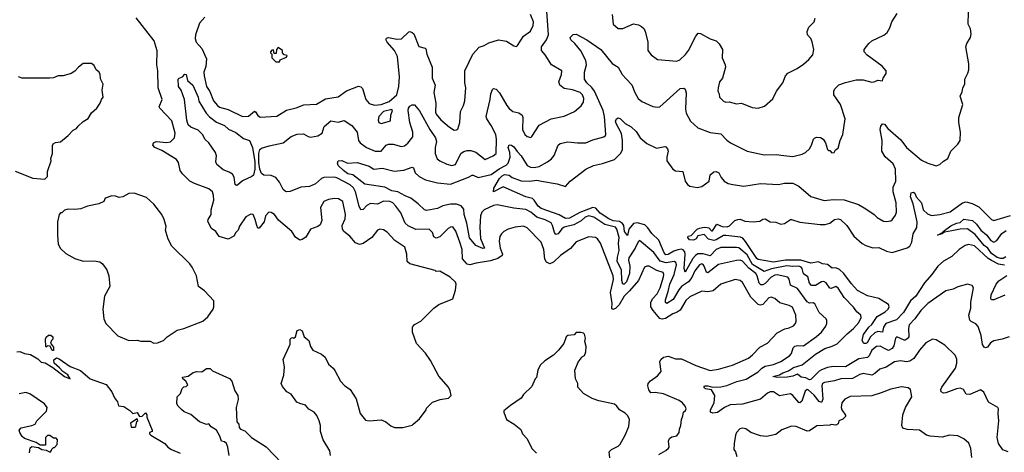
# Model space of a CAD drawing. Extents: x 2086813 to 2278017, y 548126 to 753336.
# Tile 279 of 461: x 2190514 to 2198743, y 667781 to 671392. Entities that reach past the tile are written whole.
import ezdxf

# ---------------------------------------------------------------- set-up
doc = ezdxf.new("R2010")
doc.units = 0

msp = doc.modelspace()

# ---------------------------------------------------------------- linework, layer by layer
at = {"layer": '0CON10XD'}
for points in [[(2197305, 668668), (2197345, 668686.2), (2197428.8, 668771.2), (2197481.9, 668815), (2197526.7, 668865), (2197548, 668905), (2197543.8, 668925), (2197510, 668955), (2197482.8, 668992.8), (2197404.2, 669074.2), (2197355, 669152.5), (2197335, 669164.3), (2197295, 669148.1), (2197285, 669151.9), (2197255.7, 669195.7), (2197235, 669206.2), (2197215, 669203.3), (2197165, 669173.4), (2197132.2, 669172.2), (2197115, 669194.2), (2197101.2, 669245), (2197065, 669271.1), (2197054.2, 669315), (2197045, 669326.5), (2197025, 669334.8), (2196975, 669331.4), (2196925, 669337.2), (2196797, 669313), (2196735, 669290.3), (2196639.1, 669349.1), (2196595, 669428.6), (2196541.6, 669475), (2196525, 669487.1), (2196505, 669491.6), (2196375, 669492), (2196336, 669475), (2196285, 669420.3), (2196227.5, 669437.5), (2196182.3, 669437.7), (2196161.2, 669425), (2196139.9, 669400.1), (2196075, 669284), (2196066.2, 669316.2), (2196076.7, 669435), (2196072.2, 669455), (2196060.5, 669470.5), (2196045, 669476.6), (2196015, 669472.3), (2195980.5, 669459.5), (2195935, 669432.1), (2195915, 669430.6), (2195901.7, 669445), (2195855, 669551.1), (2195797.6, 669607.6), (2195765, 669654.4), (2195739.5, 669679.5), (2195675, 669697.7), (2195645, 669691.1), (2195604.7, 669645), (2195595, 669590), (2195569.5, 669625), (2195564, 669675), (2195551.7, 669691.7), (2195527.5, 669707.5), (2195475, 669714.3), (2195438.8, 669728.8), (2195366.8, 669776.8), (2195328.3, 669818.3), (2195305, 669825.2), (2195196.4, 669783.6), (2195108.2, 669735), (2195075, 669732.5), (2195023.2, 669763.2), (2194873.3, 669815), (2194846.5, 669835), (2194815, 669886), (2194798.8, 669898.8), (2194745, 669912.5), (2194555, 669996.7), (2194474.3, 669954.3), (2194478, 669985), (2194525, 670065.6), (2194545, 670090), (2194565, 670099.1), (2194605, 670096), (2194631.2, 670075), (2194705, 670048.5), (2194775, 670044), (2194835, 670052.5), (2194875, 670045.7), (2195005, 670022.7), (2195075, 670000), (2195115, 670043.8), (2195245, 670143.8), (2195310, 670175), (2195385, 670192), (2195485, 670226.7), (2195536.2, 670275), (2195550.8, 670305), (2195551.8, 670385), (2195543.5, 670443.5), (2195498.5, 670525), (2195493.2, 670545), (2195501.4, 670565), (2195515, 670572.5), (2195534.3, 670564.3), (2195575, 670526.2), (2195625, 670498.8), (2195665, 670460), (2195699.2, 670405), (2195755, 670360), (2195835, 670321.1), (2195905, 670333.8), (2195915, 670330), (2195928, 670315), (2195932.5, 670295), (2195922.2, 670245), (2195923.3, 670215), (2195972, 670145), (2195995, 670130), (2196057.5, 670125), (2196076, 670045), (2196095.8, 670015.8), (2196115, 670002), (2196175, 669992.5), (2196215, 670000), (2196277.5, 670045), (2196285, 670097.5), (2196315, 670123.3), (2196335, 670126.2), (2196356.2, 670115), (2196377.5, 670075), (2196402.5, 670045), (2196435, 670026), (2196475, 670015.7), (2196565, 670002.5), (2196705, 670025.6), (2196855, 670016), (2196905, 670029.2), (2196975, 670026.9), (2197025, 670002), (2197125, 669915.6), (2197237.1, 669882.9), (2197315, 669891.4), (2197405, 669887.8), (2197525, 669850), (2197585, 669813.3), (2197656.7, 669765), (2197681.2, 669741.2), (2197735, 669711.2), (2197755, 669706.7), (2197795, 669713.8), (2197805, 669721.2), (2197835, 669760), (2197842, 669785), (2197839.2, 669865), (2197815.7, 669955.7), (2197815.7, 669995), (2197837.8, 670045), (2197833.1, 670145), (2197815, 670190.6), (2197748.5, 670248.5), (2197718.5, 670295), (2197722.2, 670385), (2197706.9, 670475), (2197711.9, 670505), (2197725, 670524), (2197741.7, 670521.7), (2197768.8, 670485), (2197879.8, 670389.8), (2197926, 670325), (2198050.9, 670220.9), (2198105, 670194), (2198175, 670172.5), (2198205, 670182.5), (2198235, 670212.5), (2198272.5, 670235), (2198297.5, 670295), (2198325, 670322.5), (2198356.1, 670353.9), (2198373.3, 670385), (2198376.2, 670455), (2198363.3, 670535), (2198363.8, 670575), (2198396.2, 670685), (2198373.3, 670755), (2198390.5, 670789.5), (2198396, 670825), (2198414, 670855), (2198412.5, 670895), (2198438.6, 670945), (2198446.9, 670975), (2198447.1, 671025), (2198422.5, 671165), (2198430, 671195), (2198460, 671245), (2198467.5, 671275), (2198460.8, 671315), (2198440.8, 671355), (2198447.5, 671555)], [(2195857, 667763), (2195915, 667795.8), (2195937.1, 667815), (2195941.2, 667825), (2195937.5, 667875), (2195945, 667897.5), (2195965, 667910), (2196005, 667918), (2196026.2, 667945), (2196028.8, 667975), (2196040, 668005), (2196043.9, 668056.1), (2196057.5, 668085), (2196062.5, 668115), (2196078.8, 668131.2), (2196083.3, 668145), (2196076.2, 668165), (2196055, 668193.3), (2196025, 668213.8), (2195895, 668269.2), (2195825, 668279.4), (2195788.6, 668278.6), (2195771.3, 668301.3), (2195762.5, 668335), (2195766.2, 668355), (2195785, 668378.8), (2195845, 668418.8), (2195876.7, 668455), (2195864, 668535), (2195872, 668555), (2195894, 668575), (2195935, 668582.9), (2195995, 668561.4), (2196045, 668562.5), (2196163.8, 668505), (2196285, 668464.4), (2196355.5, 668474.5), (2196472.7, 668507.3), (2196604.1, 668565.9), (2196640, 668595), (2196700.6, 668659.4), (2196765, 668692.5), (2196845, 668778.1), (2196909.4, 668810.6), (2196945, 668819.1), (2196982.1, 668837.9), (2196999.2, 668855), (2197004.2, 668875), (2197001.1, 668925), (2196971.7, 668991.7), (2196946.4, 669006.4), (2196868.3, 669028.3), (2196825, 669064.2), (2196795, 669075.8), (2196775, 669070), (2196725, 669014.3), (2196705, 669010), (2196685, 669015.6), (2196625.5, 669075), (2196555, 669198), (2196535, 669214.2), (2196495, 669222.9), (2196375, 669185.7), (2196311.2, 669128.8), (2196265, 669120.5), (2196215, 669125.7), (2196115, 669079.1), (2196080.9, 669049.1), (2196033.3, 668966.7), (2196009.2, 668950.8), (2195972, 668938), (2195912.1, 668897.9), (2195885, 668891.8), (2195865, 668898.5), (2195807.7, 668965), (2195789.7, 668995), (2195789.5, 669035), (2195806.2, 669065), (2195841.2, 669105), (2195865.7, 669155), (2195895.3, 669245.3), (2195898.1, 669265), (2195892.4, 669282.4), (2195839.3, 669299.3), (2195775, 669333.8), (2195754.6, 669335.4), (2195735, 669327.1), (2195685, 669215.5), (2195611.8, 669128.2), (2195566.9, 669085), (2195525, 669011.3), (2195495, 668981.5), (2195472.2, 668972.2), (2195464, 668984), (2195466, 669024), (2195452.6, 669115), (2195476.4, 669225), (2195473.3, 669255), (2195367.1, 669527.1), (2195342.8, 669562.8), (2195325.4, 669575.4), (2195270.8, 669580.8), (2195165, 669538), (2195117, 669483), (2195032.9, 669425), (2194975, 669367.5), (2194945, 669354.2), (2194917.3, 669367.3), (2194902.4, 669392.4), (2194895.6, 669475), (2194872.5, 669535), (2194755, 669654.3), (2194725, 669669.5), (2194655, 669660), (2194596.6, 669643.4), (2194561.2, 669625), (2194541.2, 669605), (2194527.9, 669582.1), (2194521.5, 669545), (2194530.8, 669485), (2194550.4, 669435), (2194546.9, 669425), (2194509.9, 669400.1), (2194450.1, 669379.9), (2194329, 669361), (2194275, 669345.3), (2194255, 669352), (2194214.7, 669395), (2194211.8, 669475), (2194191.9, 669535), (2194158.5, 669628.5), (2194135, 669662.5), (2194115, 669661.4), (2194095, 669649.4), (2194025, 669580), (2193995, 669569.2), (2193975, 669580), (2193964.2, 669615), (2193935, 669644.3), (2193825, 669642), (2193762, 669672), (2193736.2, 669695), (2193699.5, 669779.5), (2193657.2, 669837.2), (2193632.6, 669862.6), (2193606.2, 669875), (2193555, 669877.5), (2193505, 669853.1), (2193445, 669857.8), (2193415, 669842.2), (2193385, 669807.5), (2193365, 669805.8), (2193350, 669835), (2193319.5, 669955), (2193305, 669989.2), (2193274.6, 670015), (2193165, 670071.8), (2193143.2, 670076.8), (2193055, 670074.5), (2193035, 670065.6), (2192985, 670022.2), (2192935, 670001.2), (2192865, 669995.5), (2192775, 669958), (2192745, 669956), (2192731.3, 669961.3), (2192715.5, 669975.5), (2192685.6, 670035), (2192655, 670074.3), (2192615, 670092.2), (2192555, 670094.4), (2192535, 670109.2), (2192520.4, 670145), (2192511.2, 670201.2), (2192511.5, 670275), (2192520.1, 670309.9), (2192535, 670321), (2192599.7, 670340.3), (2192715, 670363.6), (2192782.6, 670417.4), (2192834, 670436), (2192885, 670439.6), (2192925, 670416.4), (2192945, 670411.6), (2193005, 670423.8), (2193042.1, 670445), (2193058, 670502), (2193115, 670547.1), (2193175, 670536.8), (2193225, 670551.2), (2193289.7, 670509.7), (2193333.9, 670453.9), (2193346.7, 670385), (2193360, 670365), (2193411.9, 670325), (2193485, 670296.2), (2193535, 670295.7), (2193576.2, 670343.8), (2193595, 670353.5), (2193635, 670353.6), (2193705, 670333.8), (2193731.2, 670338.8), (2193758.9, 670361.1), (2193798.7, 670415), (2193798.9, 670455), (2193774.2, 670535), (2193761.3, 670635), (2193763.9, 670655), (2193775, 670670), (2193795, 670681.9), (2193812.7, 670682.7), (2193855, 670632.5), (2193941.8, 670475), (2193990, 670405), (2193998.5, 670375), (2193986.8, 670325), (2193986.4, 670276.4), (2194001.9, 670231.9), (2194025, 670214.4), (2194085, 670186.7), (2194125, 670175.6), (2194157.5, 670185), (2194178, 670232), (2194205, 670279.4), (2194226.9, 670293.1), (2194255, 670300.9), (2194285, 670300.4), (2194325, 670287.8), (2194405, 670224.4), (2194472, 670255), (2194495.6, 670275), (2194499.7, 670395), (2194494.6, 670435), (2194455, 670510), (2194417.5, 670565), (2194413.3, 670585), (2194447.1, 670725), (2194452, 670775), (2194465, 670810), (2194473, 670817), (2194495, 670812.5), (2194525, 670781.2), (2194585.7, 670675), (2194605, 670651.4), (2194636.6, 670626.6), (2194685, 670615.6), (2194712.9, 670595), (2194719.4, 670575), (2194717.1, 670475), (2194736, 670435), (2194755, 670416.2), (2194785, 670410), (2194795, 670416.7), (2194856.8, 670513.2), (2194956.7, 670565), (2195065, 670587.5), (2195150, 670625), (2195207.5, 670672.5), (2195225.5, 670705), (2195227.9, 670735), (2195218.8, 670765), (2195198.6, 670785), (2195135, 670806.2), (2195065, 670819.1), (2195028.6, 670845), (2195020.5, 670875), (2195043.1, 670935), (2195045.6, 670965.6), (2194958.1, 671015), (2194905, 671099.2), (2194874.5, 671135), (2194876.4, 671165), (2194916.2, 671223.8), (2194934.2, 671265.8), (2194919.5, 671465)], [(2193803.9, 668016.1), (2193855, 668060), (2193910, 668135), (2193915, 668150), (2193965, 668200), (2194028.3, 668221.7), (2194097, 668233), (2194120, 668255), (2194112.5, 668295), (2194097.5, 668325), (2194016, 668416), (2193948.3, 668548.3), (2193905, 668607.5), (2193829.3, 668689.3), (2193796, 668785), (2193798, 668825), (2193815, 668847.5), (2193866.2, 668875), (2193975, 668983.8), (2194016.7, 669015), (2194135, 669063.3), (2194157.5, 669135), (2194161.2, 669185), (2194155, 669202.5), (2194113, 669243), (2194025, 669292.5), (2193995, 669290), (2193985, 669300), (2193776, 669354), (2193752.9, 669375), (2193750.8, 669435), (2193733, 669493), (2193648.7, 669548.7), (2193585, 669618), (2193555, 669637.5), (2193525, 669644), (2193505, 669636), (2193455.7, 669575), (2193385, 669523.3), (2193355, 669515.6), (2193319.8, 669529.8), (2193273.3, 669585), (2193224.4, 669625), (2193212.2, 669645), (2193209.4, 669675), (2193235, 669730), (2193237.3, 669767.3), (2193215.6, 669875), (2193178.2, 669898.2), (2193145, 669900.9), (2193095, 669892.7), (2193055.4, 669874.6), (2193027.9, 669825), (2193040, 669715), (2193025, 669680), (2193005, 669665.6), (2192943.3, 669645), (2192905, 669576.7), (2192875, 669556.2), (2192855, 669551.2), (2192817.8, 669577.8), (2192787.1, 669625), (2192677.7, 669717.7), (2192642.2, 669765), (2192615, 669782.2), (2192595, 669785.8), (2192569.5, 669755), (2192557.3, 669705), (2192515, 669653.3), (2192505, 669653.3), (2192495, 669673.3), (2192482.7, 669725), (2192465, 669766.2), (2192445, 669770), (2192405, 669748), (2192351.7, 669668.3), (2192340, 669635), (2192320, 669615), (2192302.5, 669585), (2192255, 669561.2), (2192181.7, 669581.7), (2192154, 669624), (2192118.3, 669648.3), (2192086.6, 669706.6), (2192089.1, 669725), (2192113.1, 669765), (2192113.9, 669805), (2192137.7, 669885), (2192134.6, 669924.6), (2192124.4, 669955), (2192095, 669981.5), (2191975.3, 670025.3), (2191935.9, 670045.9), (2191874.7, 670104.7), (2191854.4, 670135), (2191841.3, 670201.3), (2191825.8, 670225), (2191700.7, 670300.7), (2191643.8, 670325), (2191626.2, 670345), (2191633.3, 670365), (2191654.5, 670375.5), (2191745, 670366.3), (2191775, 670372.9), (2191807.3, 670405), (2191813.2, 670445), (2191785, 670546.9), (2191685, 670654), (2191680.6, 670665), (2191704.6, 670725), (2191671.8, 670825), (2191669.1, 670965), (2191659.5, 671015), (2191664, 671134), (2191636.7, 671216.7), (2191487.9, 671407.9)], [(2192062.5, 671415), (2192016.4, 671363.6), (2191984.1, 671265), (2191980.7, 671235), (2191987.5, 671205), (2192035, 671151.2), (2192075.9, 671065), (2192068.5, 671001.5), (2192053.6, 670955), (2192055.4, 670924.6), (2192074.5, 670835), (2192102.5, 670792.5), (2192135, 670715.6), (2192168.5, 670675), (2192185, 670661.8), (2192255, 670643.1), (2192375, 670584.5), (2192425, 670586.2), (2192475, 670630), (2192485, 670624.2), (2192505, 670593.1), (2192525, 670578.9), (2192661.8, 670588.2), (2192745, 670638.1), (2192824.4, 670655.6), (2192889.1, 670680.9), (2192995, 670687.5), (2193068.6, 670731.4), (2193175, 670747.8), (2193245, 670799.4), (2193345, 670837.8), (2193365, 670832.9), (2193378.1, 670818.1), (2193407.8, 670725), (2193435, 670693.6), (2193478.8, 670678.8), (2193535.7, 670684.3), (2193601, 670709), (2193665.3, 670765), (2193682.5, 670835), (2193687.3, 670915), (2193670.6, 671085), (2193646.7, 671136.7), (2193584.5, 671204.5), (2193573.8, 671226.2), (2193580.8, 671239.2), (2193597.3, 671242.7), (2193665, 671230), (2193705, 671233.3), (2193765, 671292.5), (2193775, 671294.3), (2193795, 671287.1), (2193807.1, 671275), (2193849.3, 671169.3), (2193902.5, 671155), (2193908.6, 671148.6), (2193916, 671105), (2193962.5, 670995), (2193960, 670905), (2193987.5, 670845), (2193975.6, 670785), (2193990.8, 670695), (2193988.7, 670621.3), (2193995, 670603.3), (2194035, 670556.5), (2194105, 670494.4), (2194145, 670470.8), (2194165, 670472), (2194175, 670480), (2194191.5, 670535), (2194199.5, 670625), (2194224.4, 670675), (2194234.5, 670715.5), (2194242.5, 670825), (2194235.6, 670865), (2194233.1, 670965), (2194300.9, 671105), (2194355, 671163.5), (2194395, 671177.5), (2194435, 671200.6), (2194515, 671224.3), (2194583.2, 671213.2), (2194645, 671173.8), (2194665, 671170), (2194675, 671176), (2194725, 671254.3), (2194782.7, 671297.3), (2194806.2, 671343.8), (2194807.1, 671375), (2194784.5, 671435)], [(2198775, 667786), (2198730.9, 667800.9), (2198694.6, 667854.6), (2198684.4, 667905), (2198696.2, 668045), (2198691.1, 668105), (2198695.6, 668145), (2198688.8, 668155), (2198610.5, 668200.5), (2198572.3, 668282.3), (2198545, 668303.3), (2198454.1, 668264.1), (2198425, 668266.7), (2198402.5, 668305), (2198375, 668316), (2198345, 668310.8), (2198255, 668276.9), (2198234.4, 668274.4), (2198216.6, 668286.6), (2198212.5, 668305), (2198220, 668325), (2198335, 668482.5), (2198346.9, 668525), (2198347.6, 668557.6), (2198332.6, 668592.6), (2198245, 668674.4), (2198175, 668720), (2198142.5, 668725), (2198086.4, 668693.6), (2198034.3, 668635), (2197987.2, 668562.8), (2197955, 668540.8), (2197925, 668536.2), (2197875, 668544.5), (2197825, 668535.4), (2197755, 668493.1), (2197703.8, 668476.2), (2197662.2, 668437.8), (2197635, 668425.3), (2197565, 668439.6), (2197535, 668430.8), (2197474, 668396), (2197376.9, 668393.1), (2197325, 668377.2), (2197239.2, 668365), (2197225, 668354.4), (2197217.6, 668335), (2197226.2, 668225), (2197215, 668196.7), (2197195, 668206.4), (2197155, 668259.2), (2197105, 668302.5), (2197095, 668304.4), (2197078.3, 668291.7), (2197050.8, 668209.2), (2197035, 668192.7), (2197025, 668196.5), (2196976.9, 668255), (2196955, 668268.9), (2196865, 668251.5), (2196815, 668285.6), (2196785.6, 668285.6), (2196763.1, 668275), (2196704.6, 668225.4), (2196555, 668181.8), (2196452.9, 668177.1), (2196404, 668156), (2196345, 668113.2), (2196306.9, 668106.9), (2196288.9, 668115), (2196288.2, 668135), (2196318.7, 668195), (2196323.8, 668255), (2196295, 668302.5), (2196245, 668311.1), (2196232.5, 668325), (2196236.2, 668335), (2196265, 668336.2), (2196305, 668325.5), (2196375, 668328.4), (2196425, 668338.4), (2196507.1, 668372.9), (2196585, 668391.2), (2196685, 668452.4), (2196716.7, 668483.3), (2196745, 668500.9), (2196815, 668513.2), (2196875, 668540), (2196948.1, 668585), (2196964.5, 668605), (2196978, 668652), (2196991.6, 668668.4), (2197015, 668673.8), (2197065, 668668.8), (2197173.5, 668746.5), (2197215.6, 668785), (2197252.5, 668835), (2197260.8, 668855), (2197260.5, 668880.5), (2197253.8, 668895), (2197195, 668947.5), (2197159.8, 669019.8), (2197145, 669027.5), (2197115, 669027.1), (2197096.3, 669036.3), (2197015, 669149.6), (2196956.5, 669175), (2196945.8, 669225.8), (2196934.1, 669244.1), (2196845, 669261.7), (2196825, 669260), (2196795, 669242.1), (2196745, 669189.3), (2196725, 669177.8), (2196708, 669178), (2196694.1, 669194.1), (2196678.4, 669255), (2196665.2, 669275), (2196609.3, 669319.3), (2196555, 669376.6), (2196535, 669384.1), (2196505, 669382.8), (2196355, 669348.7), (2196265, 669279.1), (2196253.1, 669285), (2196235.5, 669335.5), (2196225, 669349.6), (2196215, 669353.8), (2196195, 669345.9), (2196155.7, 669295), (2196130.4, 669239.6), (2196105, 669203.9), (2196045, 669164.7), (2196022.1, 669137.9), (2195975, 669057.8), (2195923.1, 669023.1), (2195911.7, 669031.7), (2195912.6, 669055), (2195935, 669123.1), (2195947.1, 669185), (2195984, 669265), (2196003.1, 669345), (2195998.8, 669365), (2195983.8, 669373.8), (2195917.1, 669362.9), (2195867.1, 669377.1), (2195815, 669449.2), (2195695, 669548), (2195682.1, 669537.9), (2195658.6, 669485), (2195606.2, 669405), (2195602.5, 669385), (2195612.8, 669335), (2195609.8, 669275), (2195585, 669204.7), (2195565, 669183.5), (2195555.3, 669185.3), (2195546.6, 669215), (2195544.9, 669304.9), (2195508.5, 669375), (2195509, 669411), (2195524.4, 669465), (2195519, 669525), (2195523.8, 669575), (2195506, 669645), (2195495, 669659.2), (2195405, 669682.4), (2195312.5, 669745), (2195270, 669755), (2195239.6, 669745), (2195205.7, 669714.3), (2195145, 669679.8), (2195065, 669661.1), (2195044.5, 669645.5), (2195015, 669605.3), (2194995, 669598.5), (2194984.4, 669615), (2194968.4, 669675), (2194955, 669697.1), (2194905, 669722.5), (2194837, 669743), (2194785, 669786.1), (2194745, 669808), (2194645, 669818.8), (2194505, 669848.2), (2194475, 669841.4), (2194395.6, 669805), (2194375.5, 669785), (2194365.4, 669755), (2194358.5, 669661.5), (2194366.5, 669566.5), (2194400, 669485), (2194385, 669481.1), (2194325, 669508.5), (2194272.7, 669572.7), (2194251.7, 669695), (2194229, 669765), (2194225, 669811.2), (2194205, 669839.2), (2194165, 669853.8), (2194115, 669851.9), (2194051.2, 669838.8), (2194005, 669815.5), (2193915, 669798.9), (2193896.5, 669806.5), (2193845, 669855.6), (2193783.7, 669903.7), (2193735, 669921.1), (2193675, 669954.3), (2193625, 669965.2), (2193565, 669993.2), (2193399.6, 670019.6), (2193297.4, 670097.4), (2193257.1, 670105), (2193219.5, 670135), (2193174.4, 670175), (2193168.8, 670195), (2193177, 670213), (2193205, 670216.2), (2193255, 670193.8), (2193335, 670200.5), (2193435, 670169.4), (2193475, 670145.7), (2193545, 670154.4), (2193645, 670128.8), (2193725, 670135.5), (2193795, 670160.8), (2193805.5, 670155.5), (2193820.4, 670115), (2193852.2, 670082.2), (2193905, 670056.2), (2193971.4, 670038.6), (2194005, 670029.8), (2194115, 670020), (2194265, 670076.8), (2194295, 670094.5), (2194305, 670095.6), (2194346.1, 670076.1), (2194455, 670098.9), (2194522.3, 670147.7), (2194581.2, 670178.8), (2194597.5, 670195), (2194613, 670245), (2194611.4, 670285), (2194597.5, 670325), (2194605, 670347.5), (2194625, 670344.5), (2194645, 670331.2), (2194671.3, 670291.3), (2194705.9, 670255.9), (2194755, 670176.5), (2194782.2, 670162.2), (2194815, 670157.5), (2194855, 670168.2), (2194925, 670205.6), (2194959.1, 670230.9), (2194980.6, 670259.4), (2195015.5, 670344.5), (2195031.1, 670358.9), (2195095.7, 670374.3), (2195175, 670363.3), (2195245.5, 670364.5), (2195305, 670389.5), (2195395, 670413.5), (2195409.2, 670425), (2195412.9, 670435), (2195402.8, 670585), (2195390, 670635), (2195317.5, 670795), (2195296.5, 670826.5), (2195254.6, 670865), (2195233.5, 670895), (2195234.5, 670955), (2195250.6, 671015), (2195245, 671051.2), (2195205, 671133.3), (2195154.4, 671195), (2195119.2, 671225), (2195115.7, 671245), (2195139.7, 671270.3), (2195165, 671271.4), (2195255.2, 671225.2), (2195370, 671145), (2195465, 671027.5), (2195515.5, 670995.5), (2195549.5, 670935), (2195585, 670897.5), (2195629.8, 670849.8), (2195653.9, 670785), (2195683.4, 670733.4), (2195715, 670709.5), (2195806.8, 670666.8), (2195845, 670661.4), (2195865, 670665.7), (2196035, 670818), (2196065, 670821.2), (2196075, 670812.5), (2196082.9, 670782.9), (2196080, 670645), (2196085, 670612), (2196120.5, 670545), (2196180.5, 670490.5), (2196285, 670449.5), (2196375, 670439.2), (2196425, 670388), (2196456.2, 670365), (2196595, 670296), (2196735, 670264.5), (2196843.4, 670266.6), (2196875, 670261.5), (2196975, 670250.9), (2197055, 670268.9), (2197082.5, 670285), (2197114.3, 670315), (2197132.9, 670345), (2197148.8, 670395), (2197155.8, 670404.2), (2197175, 670410.8), (2197208.3, 670408.3), (2197228.8, 670395), (2197248, 670365), (2197265, 670310), (2197275, 670300), (2197285, 670300), (2197301.7, 670281.7), (2197320, 670285), (2197332.5, 670305), (2197355, 670320), (2197372.5, 670385), (2197393.8, 670435), (2197412, 670565), (2197375.6, 670685), (2197318, 670765), (2197317.1, 670795), (2197325.7, 670815), (2197361.4, 670848.6), (2197415, 670868.9), (2197505, 670890), (2197565, 670890.8), (2197635, 670872), (2197655, 670873.8), (2197685, 670887.5), (2197725, 670882.5), (2197730, 670905), (2197757, 670943), (2197756.7, 670965), (2197723.3, 671005), (2197595.8, 671095.8), (2197573.3, 671125), (2197573.3, 671145), (2197611.2, 671195), (2197635, 671216.2), (2197737.7, 671262.3), (2197763.3, 671285), (2197785.9, 671324.1), (2197803.8, 671375), (2197846.7, 671445)], [(2195466, 671436), (2195473.3, 671355), (2195515, 671318.8), (2195555, 671320), (2195643.2, 671356.8), (2195685, 671350.6), (2195712, 671335), (2195732.5, 671315), (2195745.7, 671285.7), (2195762.5, 671205), (2195763.8, 671135), (2195790.5, 671100.5), (2195845, 671060), (2196005, 671046.9), (2196031.7, 671058.3), (2196079.1, 671100.9), (2196102.9, 671135), (2196164.4, 671255), (2196185, 671281.2), (2196205, 671278.6), (2196285, 671231.9), (2196335.4, 671215.4), (2196360.7, 671190.7), (2196386.9, 671145), (2196384.3, 671075), (2196410, 671015), (2196412.5, 670995), (2196389.2, 670905), (2196364.2, 670875), (2196351.2, 670825), (2196350, 670795), (2196360, 670775), (2196362.5, 670745), (2196395, 670713.3), (2196415, 670703.3), (2196445, 670706), (2196505, 670691.2), (2196546.4, 670696.4), (2196635, 670660), (2196685, 670653.8), (2196738.8, 670671.2), (2196807.3, 670732.7), (2196840, 670795), (2196891.2, 670865), (2196913.8, 670925), (2196933.3, 670945), (2197012.5, 670985), (2197065, 671020), (2197109.2, 671060.8), (2197141.7, 671098.3), (2197151.2, 671145), (2197138.3, 671208.3), (2197125.8, 671235), (2197097.1, 671265), (2197095.7, 671295), (2197109.7, 671330.3), (2197154, 671375), (2197162.9, 671405)], [(2192685, 671040), (2192691.7, 671058.3), (2192745, 671080), (2192750, 671095), (2192725, 671100), (2192710, 671115), (2192710, 671135), (2192675, 671160), (2192660, 671145), (2192658.3, 671111.7), (2192641.7, 671111.7), (2192635, 671140), (2192621.7, 671138.3), (2192610, 671125), (2192610, 671115), (2192620, 671105), (2192620, 671075), (2192655, 671040), (2192685, 671040)], [(2190725, 670060), (2190746.4, 670083.6), (2190746.7, 670125), (2190777.5, 670215), (2190773.3, 670235), (2190787.5, 670275), (2190787, 670343), (2190793.9, 670356.1), (2190813, 670367), (2190855, 670372.5), (2190920, 670425), (2190960.7, 670469.3), (2190990, 670485), (2191002.5, 670505), (2191045, 670543.3), (2191085, 670567.5), (2191113.3, 670615), (2191157.5, 670655), (2191187.5, 670695), (2191197.5, 670725), (2191212.5, 670745), (2191203.3, 670805), (2191212.5, 670855), (2191188.3, 670898.3), (2191187, 670937), (2191176.4, 670956.4), (2191152.5, 670975), (2191135, 671010), (2191115, 671027.5), (2191045, 671027.5), (2191005, 670997.5), (2190975.9, 670964.1), (2190945, 670943.3), (2190876.1, 670923.9), (2190835, 670923.3), (2190795, 670908), (2190765, 670904), (2190535, 670903.3), (2190505, 670916.2)], [(2192325, 670007.5), (2192315, 670016.7), (2192307.2, 670077.2), (2192291.7, 670101.7), (2192265, 670120), (2192215, 670139.2), (2192161.2, 670185), (2192153.8, 670205), (2192159.2, 670255), (2192150.8, 670285), (2192095, 670363.8), (2192065, 670393.8), (2192043.1, 670435), (2192005, 670470.4), (2191945, 670494.4), (2191923.3, 670515), (2191912.1, 670555), (2191891.4, 670725), (2191864, 670805), (2191842, 670835), (2191838.8, 670895), (2191846.7, 670905), (2191873.8, 670916.2), (2191895, 670937.5), (2191906.4, 670936.4), (2191916.7, 670885), (2191960.6, 670845), (2192005, 670746.2), (2192012.1, 670712.1), (2192071.4, 670611.4), (2192100.7, 670580.7), (2192158.5, 670538.5), (2192225, 670509.6), (2192259.9, 670479.9), (2192321.3, 670451.3), (2192385, 670401.9), (2192435, 670384.4), (2192459.6, 670325), (2192480, 670205), (2192477.9, 670145), (2192467.8, 670095), (2192455, 670083.1), (2192375, 670047.5), (2192335, 670010), (2192325, 670007.5)], [(2193535, 670527.1), (2193565, 670533.3), (2193612.5, 670547.5), (2193615.6, 670595), (2193629.2, 670635), (2193625, 670643.3), (2193555, 670627.1), (2193514.5, 670585), (2193509.4, 670555), (2193516.2, 670535), (2193535, 670527.1)], [(2190477, 670127), (2190625, 670068.8), (2190725, 670060)], [(2191635, 668691.2), (2191665, 668693.8), (2191715, 668713.8), (2191745.7, 668744.3), (2191829.7, 668800.3), (2191886.6, 668813.4), (2192045, 668877.1), (2192087.1, 668912.9), (2192130, 668975), (2192137.5, 668995), (2192137.5, 669045), (2192059.5, 669129.5), (2192007.5, 669165), (2191992.5, 669255), (2191955, 669326.7), (2191935, 669353.3), (2191785, 669502.5), (2191755, 669560), (2191738.8, 669615), (2191733.8, 669635), (2191736.7, 669665), (2191722.5, 669725), (2191702.5, 669765), (2191635, 669853.8), (2191575, 669908.8), (2191470, 669945), (2191425, 669942.9), (2191375, 669914.2), (2191345, 669908.8), (2191315, 669920), (2191285, 669921.2), (2191227.5, 669902.5), (2191216.4, 669873.6), (2191175, 669856.7), (2191080, 669835), (2191025, 669813.3), (2190975, 669807.5), (2190918.3, 669811.7), (2190888.3, 669801.7), (2190865, 669780), (2190855, 669780), (2190842.5, 669765), (2190831.2, 669705), (2190828.8, 669595), (2190835, 669520), (2190853.6, 669483.6), (2190900.7, 669440.7), (2190975, 669400), (2191045, 669376.2), (2191135, 669380), (2191185, 669370), (2191206.7, 669355), (2191243.3, 669305), (2191258.8, 669255), (2191266.7, 669165), (2191222.5, 669085), (2191210, 668975), (2191216.7, 668895), (2191235, 668857.5), (2191333.6, 668753.6), (2191425, 668713.3), (2191495, 668717.5), (2191525, 668707.5), (2191605, 668707.5), (2191635, 668691.2)], [(2198745, 669343.2), (2198695, 669350.4), (2198635, 669382.8), (2198609.3, 669399.3), (2198495, 669503.9), (2198445, 669515.3), (2198415, 669508.2), (2198365, 669472.7), (2198305, 669416.8), (2198235, 669376.2), (2198188.6, 669335), (2198137.8, 669265), (2198075, 669196.4), (2198004.3, 669085.7), (2197957.9, 669045), (2197901.9, 668948.1), (2197842.4, 668887.6), (2197754.1, 668855.9), (2197734.2, 668825), (2197726, 668784), (2197685, 668788.8), (2197660.7, 668779.3), (2197624.4, 668745.6), (2197596.6, 668695), (2197585, 668688.2), (2197570, 668690), (2197554.3, 668715), (2197567.8, 668765), (2197611.1, 668825), (2197635, 668846.9), (2197681.8, 668915), (2197747.3, 668952.7), (2197773.4, 668975), (2197781.6, 668995), (2197775.2, 669015), (2197695, 669065.2), (2197598.5, 669088.5), (2197515, 669132.5), (2197465, 669187.7), (2197401.4, 669275), (2197365, 669308), (2197335, 669321.2), (2197305, 669319.1), (2197265, 669348.9), (2197225, 669354.6), (2197190.5, 669370.5), (2197125, 669361.3), (2197043.9, 669383.9), (2196914.2, 669385.8), (2196815, 669367.5), (2196685, 669391.8), (2196675, 669398.9), (2196580.6, 669540.6), (2196558.2, 669568.2), (2196538.2, 669578.2), (2196415, 669591.6), (2196395, 669590.7), (2196335, 669554.2), (2196315, 669549.3), (2196271.7, 669561.7), (2196235, 669598), (2196181.4, 669588.6), (2196166.6, 669563.4), (2196145, 669551.1), (2196111.2, 669555), (2196097.5, 669575), (2196100, 669585), (2196125, 669591.2), (2196177.1, 669642.9), (2196196.8, 669653.2), (2196235, 669661.9), (2196258.7, 669658.7), (2196274.2, 669654.2), (2196295, 669630), (2196305, 669630), (2196340, 669685), (2196386.3, 669666.3), (2196425.9, 669664.1), (2196447, 669673), (2196491.4, 669715), (2196515, 669725.4), (2196535, 669726.4), (2196575, 669710.5), (2196645, 669706.2), (2196699.3, 669710.7), (2196725, 669726.7), (2196745, 669728.8), (2196786.1, 669706.1), (2196833, 669703), (2196875, 669686.2), (2196905, 669691.2), (2196955, 669723.3), (2196965, 669723.8), (2197035, 669702.5), (2197205, 669681.5), (2197245, 669682.3), (2197285.3, 669694.7), (2197325, 669725.5), (2197355, 669729.5), (2197373.8, 669725), (2197428.5, 669675), (2197485, 669584.3), (2197555.7, 669525), (2197585, 669507.5), (2197645, 669487.5), (2197695, 669490), (2197759.5, 669459.5), (2197805, 669449.2), (2197932.2, 669487.8), (2197955, 669503.3), (2197971.4, 669535), (2197981.3, 669605), (2198011.5, 669658.5), (2198015.7, 669705), (2197981.1, 669855), (2197960, 669915), (2197965, 669946.5), (2197985, 669952.7), (2197995.3, 669945.3), (2198006.9, 669915), (2198050.7, 669865), (2198065, 669805.6), (2198101.3, 669771.3), (2198135, 669758.1), (2198204.3, 669765.7), (2198290.4, 669789.6), (2198395, 669863.3), (2198425, 669870.8), (2198475, 669858.9), (2198530.6, 669830.6), (2198635, 669725.7), (2198655, 669716.9), (2198795, 669758.9)], [(2198755, 669413.2), (2198735, 669398.7), (2198715, 669399), (2198685, 669406.4), (2198635, 669441), (2198605.2, 669485.2), (2198575, 669507.9), (2198499.9, 669599.9), (2198435, 669646), (2198375.6, 669644.4), (2198305, 669630.8), (2198242.5, 669617.5), (2198228.3, 669611.7), (2198225, 669603.8), (2198183.8, 669593.8), (2198231.7, 669618.3), (2198233.3, 669625), (2198295, 669670.8), (2198343.8, 669695), (2198375, 669700), (2198405, 669727.5), (2198476.9, 669716.9), (2198510.6, 669685), (2198547.3, 669635), (2198595, 669595.4), (2198629.9, 669549.9), (2198655, 669536.5), (2198680.3, 669549.7), (2198723.6, 669606.4), (2198758.3, 669631.7)], [(2198747, 669093), (2198655, 669054.3), (2198635, 669052.9), (2198630, 669065), (2198634.6, 669094.6), (2198675.9, 669185), (2198698.3, 669211.7), (2198765, 669257.3)], [(2198785, 668744), (2198725, 668724.2), (2198655, 668712.9), (2198629.2, 668695), (2198602.3, 668657.7), (2198585, 668653.8), (2198575, 668658.8), (2198562, 668682), (2198550, 668755), (2198525, 668830), (2198505, 668852.5), (2198465, 668872.5), (2198454, 668885), (2198447.1, 668925), (2198464.4, 668985), (2198464.4, 669035.6), (2198486.2, 669155), (2198475, 669172.5), (2198435, 669183.3), (2198355, 669161.2), (2198315, 669142), (2198255, 669130), (2198105, 669024.5), (2198044.6, 668965), (2197995.5, 668895), (2197948.8, 668845), (2197942, 668815), (2197944.2, 668745.8), (2197932.4, 668727.6), (2197915, 668716.2), (2197905, 668717.5), (2197844.6, 668745.4), (2197835, 668733.3), (2197820.1, 668669.9), (2197805, 668647.1), (2197775, 668630.3), (2197747.2, 668645), (2197705, 668665.9), (2197675, 668664.6), (2197635, 668634.6), (2197613.2, 668585), (2197598.7, 668571.3), (2197527.6, 668562.4), (2197415, 668495.3), (2197315, 668497), (2197265, 668487.8), (2197215, 668470.2), (2197195, 668459.3), (2197125, 668387.5), (2197115, 668385.8), (2197085, 668401.4), (2197045, 668407.5), (2197015, 668432.1), (2196975, 668416.3), (2196927.4, 668407.4), (2196844.8, 668404.8), (2196810, 668415), (2196865, 668428.2), (2196892.2, 668445), (2196939.1, 668460.9), (2196981.5, 668488.5), (2197055, 668510), (2197165, 668600.3), (2197242.6, 668647.4), (2197305, 668668)], [(2190795, 668630), (2190785, 668630), (2190768.3, 668668.3), (2190745, 668670), (2190735, 668660), (2190732.5, 668665), (2190728.8, 668725), (2190735, 668742.5), (2190755, 668760), (2190775, 668760), (2190790, 668745), (2190790, 668725), (2190780, 668715), (2190772.5, 668692.5), (2190795, 668660), (2190795, 668630)], [(2193110.8, 667755), (2193105, 667792.5), (2193050, 667885), (2193026.7, 667955), (2193026.7, 668005), (2193016.7, 668045), (2192998.3, 668088.3), (2192975, 668116.7), (2192930.6, 668140.6), (2192903.3, 668175), (2192855, 668187.1), (2192830.9, 668200.9), (2192783.3, 668265), (2192746.7, 668285), (2192709.5, 668329.5), (2192698, 668355), (2192721.2, 668425), (2192726.2, 668495), (2192716.7, 668555), (2192766.7, 668665), (2192773.3, 668685), (2192773.9, 668726.1), (2192785, 668737.5), (2192795, 668740), (2192805, 668732.5), (2192820, 668745), (2192831.7, 668798.3), (2192855, 668807.5), (2192876.1, 668796.1), (2192892.5, 668745), (2192930, 668715), (2192944.1, 668664.1), (2192964.1, 668634.1), (2193035, 668601.2), (2193066.2, 668575), (2193095, 668516.2), (2193134.2, 668484.2), (2193148, 668465), (2193193.8, 668375), (2193228.5, 668338.5), (2193277.1, 668305), (2193326.6, 668226.6), (2193360, 668105), (2193405, 668050), (2193435, 668043.3), (2193535, 668053.3), (2193575, 668036.7), (2193615, 668002.5), (2193647, 667987), (2193717, 667987), (2193793.8, 668006.2), (2193803.9, 668016.1)], [(2195445.8, 667735), (2195442, 667785), (2195461.2, 667805), (2195517, 667833), (2195532.1, 667847.9), (2195575.8, 667925), (2195604.3, 667995.7), (2195610, 668055), (2195597.5, 668085), (2195575, 668107.5), (2195526.7, 668135), (2195505, 668166.7), (2195485, 668183.8), (2195355, 668211.2), (2195299.3, 668229.3), (2195225, 668272.5), (2195180, 668325), (2195180, 668355), (2195160, 668395), (2195153.6, 668466.4), (2195185, 668540), (2195205, 668560), (2195210, 668575), (2195235, 668590), (2195245, 668620), (2195248.8, 668665), (2195237.5, 668705), (2195242.5, 668735), (2195235.9, 668765.9), (2195226.4, 668776.4), (2195205, 668782.5), (2195165, 668780), (2195147, 668763), (2195095, 668757.5), (2195082.5, 668745), (2195060.7, 668689.3), (2195017.7, 668632.3), (2194975, 668593.3), (2194902.5, 668545), (2194865, 668507.5), (2194843.6, 668466.4), (2194832.5, 668405), (2194822.5, 668395), (2194795, 668330), (2194725, 668262.5), (2194705, 668232.5), (2194615, 668172.5), (2194561.7, 668128.3), (2194560, 668115), (2194583.6, 668053.6), (2194646.1, 668016.1), (2194701.7, 667971.7), (2194716.4, 667936.4), (2194754.1, 667894.1), (2194795, 667812.5), (2194832.5, 667775)], [(2190490, 668620), (2190515, 668623.3), (2190555, 668606.2), (2190605, 668598.1), (2190665, 668560.8), (2190694.5, 668534.5), (2190726.7, 668526.7), (2190790.3, 668490.3), (2190888.8, 668415), (2190936.7, 668393.3), (2190915, 668428.8), (2190874.2, 668454.2), (2190847, 668487), (2190803.3, 668525), (2190798.3, 668551.7), (2190820.7, 668569.3), (2190845, 668562.5), (2190870.8, 668540.8), (2190936.4, 668496.4), (2191023.3, 668465), (2191103.3, 668395), (2191237.3, 668347.3), (2191285, 668286.7), (2191307.5, 668235), (2191331.7, 668201.7), (2191339.3, 668169.3), (2191383.5, 668163.5), (2191435, 668130), (2191460, 668105), (2191495, 668112.5), (2191515, 668080), (2191537, 668083), (2191565, 668110), (2191577.5, 668095), (2191577.5, 668075), (2191620, 667965), (2191620, 667955), (2191600, 667945), (2191600, 667935), (2191610, 667925), (2191725.8, 667855.8), (2191753.3, 667825), (2191783.3, 667805), (2191855, 667773.8)], [(2192263.8, 667755), (2192253.3, 667825), (2192242.5, 667855), (2192227, 667867), (2192200, 667875), (2192187.5, 667915), (2192160, 667965), (2192113.6, 667993.6), (2192095, 668020), (2192075, 668012.5), (2192016.4, 668036.4), (2191945, 668096.7), (2191887.5, 668117.5), (2191865, 668137.5), (2191837.5, 668165), (2191827.5, 668185), (2191830, 668245), (2191858.3, 668271.7), (2191872.5, 668315), (2191885, 668327.5), (2191905, 668330), (2191920, 668345), (2191902.5, 668375), (2191877.5, 668395), (2191875, 668407.5), (2191923.3, 668416.7), (2191965, 668446.7), (2191993.6, 668456.4), (2192035, 668453.3), (2192075, 668480), (2192105, 668480), (2192125, 668462.5), (2192266.1, 668396.1), (2192285.9, 668375.9), (2192313.3, 668295), (2192337.5, 668255), (2192338.8, 668221.2), (2192324, 668155), (2192330, 668035), (2192346.7, 668016.7), (2192348.3, 667988.3), (2192360, 667975), (2192395, 667960), (2192452.5, 667905), (2192575, 667826.2), (2192705, 667690)], [(2198471.7, 667738.3), (2198463.7, 667813.7), (2198446.2, 667856.2), (2198405, 667893.3), (2198355, 667919.2), (2198285, 667924.4), (2198225, 667907.3), (2198125, 667915.6), (2198094, 667925), (2198035, 667964.4), (2197931.2, 667971.2), (2197895, 667983.3), (2197888, 668005), (2197894.4, 668095), (2197916.9, 668155), (2197970, 668245), (2197960, 668305), (2197938.8, 668318.8), (2197885, 668328.6), (2197795, 668306.7), (2197715, 668276.7), (2197635, 668251.9), (2197455, 668245.6), (2197411.2, 668225), (2197385.7, 668195), (2197380.8, 668155), (2197386.2, 668135), (2197415, 668090), (2197415, 668080), (2197395, 668057.5), (2197360, 668045), (2197355, 668020), (2197335, 668007.5), (2197295, 668012.5), (2197285, 668007.5), (2197177, 668003), (2197115, 667960), (2197095, 667956.7), (2197005, 667996.2), (2196965, 668000), (2196885, 667968.8), (2196835, 667929.2), (2196755, 667914.2), (2196705, 667917.5), (2196625.9, 667945.9), (2196583.6, 667976.4), (2196555, 667983.3), (2196532.5, 667977.5), (2196506.2, 667945), (2196498, 667925), (2196484.2, 667855), (2196483.8, 667805), (2196496.7, 667785), (2196508.8, 667745)], [(2190595, 667777.5), (2190600.5, 667819.5), (2190615, 667828.8), (2190671.7, 667821.7), (2190700, 667805), (2190735, 667800), (2190768.3, 667781.7), (2190780, 667795), (2190781.7, 667808.3), (2190795, 667820), (2190805, 667820), (2190827.5, 667845), (2190830, 667885), (2190818.3, 667898.3), (2190795, 667900), (2190765, 667920), (2190745, 667920), (2190730, 667905), (2190728.3, 667841.7), (2190685, 667840), (2190651.7, 667861.7), (2190555, 667896.5), (2190535, 667913.1), (2190514.4, 667945), (2190509.2, 667965), (2190525, 667985.6), (2190616.1, 668003.9), (2190643, 668017), (2190656.7, 668045), (2190736.7, 668123.3), (2190744.2, 668155), (2190720, 668185), (2190598.9, 668268.9), (2190565, 668279.2), (2190508.3, 668268.3)], [(2191475, 667990), (2191483.6, 667996.4), (2191493, 668037), (2191500, 668045), (2191495, 668060), (2191440, 668025), (2191445, 667990), (2191475, 667990)]]:
    msp.add_lwpolyline(points, dxfattribs=at)

doc.saveas('drawing.dxf')
